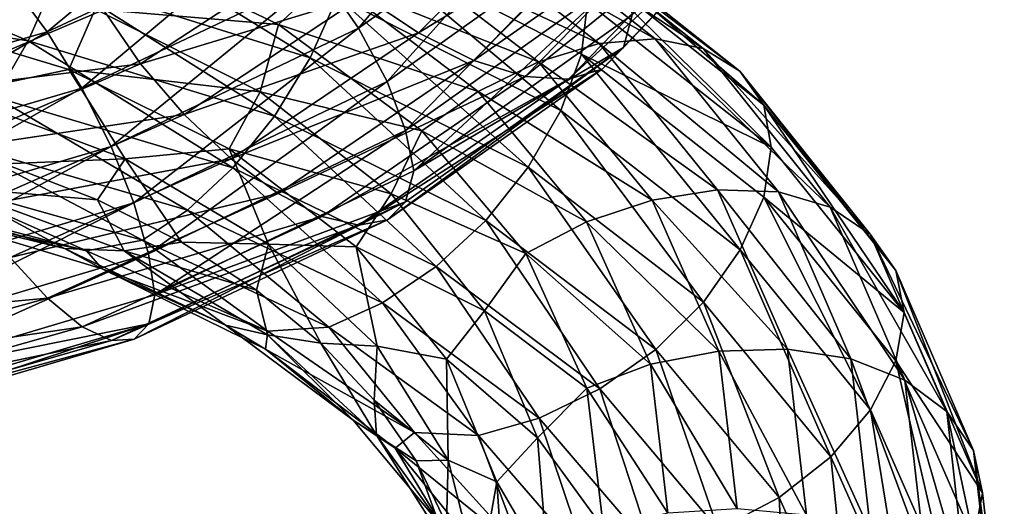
# Model space of a CAD drawing. Header units: metres. Extents: x -109 to 109, y -452 to 89.
# Tile 385 of 656: x 9 to 19, y -55 to -50. Entities that reach past the tile are written whole.
import ezdxf

# ---------------------------------------------------------------- set-up
doc = ezdxf.new("R2010")
doc.units = ezdxf.units.M
doc.layers.add('solid_K244270000C71_000_01', color=7, linetype='CONTINUOUS')

msp = doc.modelspace()

# ---------------------------------------------------------------- linework, layer by layer
at = {"layer": 'solid_K244270000C71_000_01'}
for points in [[(11.958044, -49.733292, 786.818237), (14.051944, -48.251358, 788.676208), (12.340567, -50.287434, 786.858154)], [(14.051944, -48.251358, 788.676208), (14.501447, -48.750164, 788.763489), (12.340567, -50.287434, 786.858154)], [(16.846848, -48.628098, 792.480164), (16.599106, -48.889912, 793.005981), (14.850875, -50.707397, 790.810974)], [(15.072523, -50.484955, 790.264893), (16.846848, -48.628098, 792.480164), (14.850875, -50.707397, 790.810974)], [(15.161677, -50.149319, 789.774597), (16.846848, -48.628098, 792.480164), (15.072523, -50.484955, 790.264893)], [(8.748451, -49.800938, 785.684204), (11.02386, -48.748047, 787.196228), (9.132987, -50.324177, 785.377991)], [(11.02386, -48.748047, 787.196228), (11.50841, -49.209641, 786.936035), (9.132987, -50.324177, 785.377991)], [(12.340567, -50.287434, 786.858154), (14.501447, -48.750164, 788.763489), (12.635481, -50.835659, 787.043701)], [(14.501447, -48.750164, 788.763489), (14.848001, -49.257908, 788.987366), (12.635481, -50.835659, 787.043701)], [(12.959935, -50.333946, 792.625427), (14.485567, -48.807953, 794.60968), (12.390538, -49.951565, 792.838257)], [(15.121764, -49.008793, 794.343872), (14.485567, -48.807953, 794.60968), (12.959935, -50.333946, 792.625427)], [(16.599106, -48.889912, 793.005981), (16.213022, -49.05027, 793.515869), (14.505452, -50.811161, 791.356567)], [(14.850875, -50.707397, 790.810974), (16.599106, -48.889912, 793.005981), (14.505452, -50.811161, 791.356567)], [(13.529127, -50.619255, 792.293457), (15.121764, -49.008793, 794.343872), (12.959935, -50.333946, 792.625427)], [(13.135416, -49.132935, 821.876343), (13.648617, -49.017895, 822.35321), (15.399105, -50.394482, 820.083252)], [(15.711638, -49.093449, 793.973022), (15.121764, -49.008793, 794.343872), (13.529127, -50.619255, 792.293457)], [(14.056875, -50.784042, 791.862732), (15.711638, -49.093449, 793.973022), (13.529127, -50.619255, 792.293457)], [(13.648617, -49.017895, 822.35321), (14.085218, -49.06422, 822.901428), (15.891703, -50.493771, 820.569519)], [(15.399105, -50.394482, 820.083252), (13.648617, -49.017895, 822.35321), (15.891703, -50.493771, 820.569519)], [(16.213022, -49.05027, 793.515869), (15.711638, -49.093449, 793.973022), (14.056875, -50.784042, 791.862732)], [(14.505452, -50.811161, 791.356567), (16.213022, -49.05027, 793.515869), (14.056875, -50.784042, 791.862732)], [(14.085218, -49.06422, 822.901428), (14.421825, -49.260948, 823.481995), (16.271481, -50.728645, 821.100647)], [(15.891703, -50.493771, 820.569519), (14.085218, -49.06422, 822.901428), (16.271481, -50.728645, 821.100647)], [(9.442302, -49.107861, 829.278809), (9.22268, -49.771164, 829.392639), (11.841464, -50.591003, 827.593323)], [(12.123447, -49.962311, 827.448608), (9.442302, -49.107861, 829.278809), (11.841464, -50.591003, 827.593323)], [(12.582361, -49.392174, 821.496948), (13.135416, -49.132935, 821.876343), (14.820084, -50.444489, 819.67749)], [(14.820084, -50.444489, 819.67749), (13.135416, -49.132935, 821.876343), (15.399105, -50.394482, 820.083252)], [(6.316243, -49.296055, 830.841125), (6.120914, -49.971516, 830.750977), (8.93747, -50.415649, 829.33374)], [(9.22268, -49.771164, 829.392639), (6.316243, -49.296055, 830.841125), (8.93747, -50.415649, 829.33374)], [(9.132987, -50.324177, 785.377991), (11.50841, -49.209641, 786.936035), (9.489813, -50.90366, 785.216492)], [(11.50841, -49.209641, 786.936035), (11.958044, -49.733292, 786.818237), (9.489813, -50.90366, 785.216492)], [(12.635481, -50.835659, 787.043701), (14.848001, -49.257908, 788.987366), (12.82524, -51.340588, 787.356567)], [(14.848001, -49.257908, 788.987366), (15.070989, -49.73951, 789.327087), (12.82524, -51.340588, 787.356567)], [(14.421825, -49.260948, 823.481995), (14.638412, -49.589493, 824.05249), (16.515846, -51.0784, 821.637207)], [(16.271481, -50.728645, 821.100647), (14.421825, -49.260948, 823.481995), (16.515846, -51.0784, 821.637207)], [(11.516906, -50.247616, 821.120605), (9.628572, -50.089367, 822.619385), (9.679606, -49.369896, 822.900208)], [(11.516906, -50.247616, 821.120605), (9.679606, -49.369896, 822.900208), (12.029507, -49.771629, 821.23761)], [(12.029507, -49.771629, 821.23761), (12.582361, -49.392174, 821.496948), (14.196098, -50.631542, 819.373352)], [(12.30439, -49.352814, 827.156982), (12.123447, -49.962311, 827.448608), (14.424617, -51.132862, 825.305969)], [(14.639903, -50.553776, 824.992126), (12.30439, -49.352814, 827.156982), (14.424617, -51.132862, 825.305969)], [(14.699651, -50.020306, 824.586365), (12.30439, -49.352814, 827.156982), (14.639903, -50.553776, 824.992126)], [(14.196098, -50.631542, 819.373352), (12.582361, -49.392174, 821.496948), (14.820084, -50.444489, 819.67749)], [(10.094573, -50.654194, 791.243958), (11.862171, -49.495827, 792.911377), (9.71205, -50.096359, 791.211121)], [(12.390538, -49.951565, 792.838257), (11.862171, -49.495827, 792.911377), (10.094573, -50.654194, 791.243958)], [(14.638412, -49.589493, 824.05249), (14.699651, -50.020306, 824.586365), (16.592144, -51.511402, 822.154846)], [(16.515846, -51.0784, 821.637207), (14.638412, -49.589493, 824.05249), (16.592144, -51.511402, 822.154846)], [(8.748451, -49.800938, 785.684204), (9.132987, -50.324177, 785.377991), (6.472954, -51.091465, 784.097595)], [(9.22268, -49.771164, 829.392639), (8.93747, -50.415649, 829.33374), (11.47527, -51.193211, 827.575806)], [(11.841464, -50.591003, 827.593323), (9.22268, -49.771164, 829.392639), (11.47527, -51.193211, 827.575806)], [(9.489813, -50.90366, 785.216492), (11.958044, -49.733292, 786.818237), (9.79338, -51.503654, 785.217957)], [(11.958044, -49.733292, 786.818237), (12.340567, -50.287434, 786.858154), (9.79338, -51.503654, 785.217957)], [(11.516906, -50.247616, 821.120605), (12.029507, -49.771629, 821.23761), (13.572338, -50.937122, 819.188293)], [(13.572338, -50.937122, 819.188293), (12.029507, -49.771629, 821.23761), (14.196098, -50.631542, 819.373352)], [(12.82524, -51.340588, 787.356567), (15.070989, -49.73951, 789.327087), (12.909913, -51.754326, 787.79187)], [(15.070989, -49.73951, 789.327087), (15.161677, -50.149319, 789.774597), (12.909913, -51.754326, 787.79187)], [(8.93747, -50.415649, 829.33374), (6.120914, -49.971516, 830.750977), (8.601924, -50.996716, 829.096924)], [(7.70741, -50.951126, 789.804199), (9.71205, -50.096359, 791.211121), (8.527324, -49.962574, 790.346741)], [(10.544207, -51.176201, 791.115784), (12.390538, -49.951565, 792.838257), (10.094573, -50.654194, 791.243958)], [(12.959935, -50.333946, 792.625427), (12.390538, -49.951565, 792.838257), (10.544207, -51.176201, 791.115784)], [(12.123447, -49.962311, 827.448608), (11.841464, -50.591003, 827.593323), (14.089108, -51.718822, 825.487976)], [(14.424617, -51.132862, 825.305969), (12.123447, -49.962311, 827.448608), (14.089108, -51.718822, 825.487976)], [(9.355102, -50.710327, 822.757202), (7.412256, -50.124214, 824.25592), (9.628572, -50.089367, 822.619385)], [(10.094573, -50.654194, 791.243958), (9.71205, -50.096359, 791.211121), (7.70741, -50.951126, 789.804199)], [(9.355102, -50.710327, 822.757202), (9.628572, -50.089367, 822.619385), (11.326112, -50.941971, 820.873352)], [(11.516906, -50.247616, 821.120605), (11.326112, -50.941971, 820.873352), (9.628572, -50.089367, 822.619385)], [(16.592144, -51.511402, 822.154846), (14.699651, -50.020306, 824.586365), (14.639903, -50.553776, 824.992126)], [(8.151551, -50.965431, 823.893127), (7.412256, -50.124214, 824.25592), (9.355102, -50.710327, 822.757202)], [(12.909913, -51.754326, 787.79187), (15.161677, -50.149319, 789.774597), (15.072523, -50.484955, 790.264893)], [(9.79338, -51.503654, 785.217957), (12.340567, -50.287434, 786.858154), (10.027422, -52.085354, 785.372375)], [(12.340567, -50.287434, 786.858154), (12.635481, -50.835659, 787.043701), (10.027422, -52.085354, 785.372375)], [(12.993995, -51.343006, 819.139282), (11.326112, -50.941971, 820.873352), (11.516906, -50.247616, 821.120605)], [(12.993995, -51.343006, 819.139282), (11.516906, -50.247616, 821.120605), (13.572338, -50.937122, 819.188293)], [(6.472954, -51.091465, 784.097595), (9.132987, -50.324177, 785.377991), (6.725852, -51.713509, 783.903687)], [(9.132987, -50.324177, 785.377991), (9.489813, -50.90366, 785.216492), (6.725852, -51.713509, 783.903687)], [(8.93747, -50.415649, 829.33374), (8.601924, -50.996716, 829.096924), (11.044445, -51.726677, 827.388672)], [(11.47527, -51.193211, 827.575806), (8.93747, -50.415649, 829.33374), (11.044445, -51.726677, 827.388672)], [(11.028758, -51.631454, 790.844604), (12.959935, -50.333946, 792.625427), (10.544207, -51.176201, 791.115784)], [(13.529127, -50.619255, 792.293457), (12.959935, -50.333946, 792.625427), (11.028758, -51.631454, 790.844604)], [(14.820084, -50.444489, 819.67749), (15.399105, -50.394482, 820.083252), (16.668308, -51.972851, 817.63446)], [(15.399105, -50.394482, 820.083252), (15.891703, -50.493771, 820.569519), (17.201506, -52.131157, 818.052673)], [(16.668308, -51.972851, 817.63446), (15.399105, -50.394482, 820.083252), (17.201506, -52.131157, 818.052673)], [(15.072523, -50.484955, 790.264893), (14.850875, -50.707397, 790.810974), (12.637925, -52.26141, 788.847778)], [(12.826546, -52.073685, 788.284119), (15.072523, -50.484955, 790.264893), (12.637925, -52.26141, 788.847778)], [(12.909913, -51.754326, 787.79187), (15.072523, -50.484955, 790.264893), (12.826546, -52.073685, 788.284119)], [(14.196098, -50.631542, 819.373352), (14.820084, -50.444489, 819.67749), (16.041565, -51.950497, 817.306641)], [(16.041565, -51.950497, 817.306641), (14.820084, -50.444489, 819.67749), (16.668308, -51.972851, 817.63446)], [(15.891703, -50.493771, 820.569519), (16.271481, -50.728645, 821.100647), (17.612587, -52.408619, 818.529358)], [(17.201506, -52.131157, 818.052673), (15.891703, -50.493771, 820.569519), (17.612587, -52.408619, 818.529358)], [(11.513133, -51.991047, 790.455383), (13.529127, -50.619255, 792.293457), (11.028758, -51.631454, 790.844604)], [(11.841464, -50.591003, 827.593323), (11.47527, -51.193211, 827.575806), (13.653407, -52.268677, 825.52063)], [(14.056875, -50.784042, 791.862732), (13.529127, -50.619255, 792.293457), (11.513133, -51.991047, 790.455383)], [(14.089108, -51.718822, 825.487976), (11.841464, -50.591003, 827.593323), (13.653407, -52.268677, 825.52063)], [(14.639903, -50.553776, 824.992126), (14.424617, -51.132862, 825.305969), (16.27463, -52.571423, 822.906311)], [(16.517529, -52.0275, 822.567261), (14.639903, -50.553776, 824.992126), (16.27463, -52.571423, 822.906311)], [(16.592144, -51.511402, 822.154846), (14.639903, -50.553776, 824.992126), (16.517529, -52.0275, 822.567261)], [(8.010977, -51.554485, 789.798218), (10.094573, -50.654194, 791.243958), (7.70741, -50.951126, 789.804199)], [(10.544207, -51.176201, 791.115784), (10.094573, -50.654194, 791.243958), (8.010977, -51.554485, 789.798218)], [(9.93728, -51.633556, 822.308899), (8.151551, -50.965431, 823.893127), (9.355102, -50.710327, 822.757202)], [(11.006914, -51.527523, 821.03656), (9.355102, -50.710327, 822.757202), (11.326112, -50.941971, 820.873352)], [(9.93728, -51.633556, 822.308899), (9.355102, -50.710327, 822.757202), (11.006914, -51.527523, 821.03656)], [(14.850875, -50.707397, 790.810974), (14.505452, -50.811161, 791.356567), (12.343975, -52.315327, 789.424194)], [(12.637925, -52.26141, 788.847778), (14.850875, -50.707397, 790.810974), (12.343975, -52.315327, 789.424194)], [(13.572338, -50.937122, 819.188293), (14.196098, -50.631542, 819.373352), (15.36615, -52.057297, 817.085083)], [(15.36615, -52.057297, 817.085083), (14.196098, -50.631542, 819.373352), (16.041565, -51.950497, 817.306641)], [(11.962241, -52.226337, 789.972839), (14.056875, -50.784042, 791.862732), (11.513133, -51.991047, 790.455383)], [(14.505452, -50.811161, 791.356567), (14.056875, -50.784042, 791.862732), (11.962241, -52.226337, 789.972839)], [(12.343975, -52.315327, 789.424194), (14.505452, -50.811161, 791.356567), (11.962241, -52.226337, 789.972839)], [(16.271481, -50.728645, 821.100647), (16.515846, -51.0784, 821.637207), (17.877092, -52.782173, 819.028564)], [(17.612587, -52.408619, 818.529358), (16.271481, -50.728645, 821.100647), (17.877092, -52.782173, 819.028564)], [(6.725852, -51.713509, 783.903687), (9.489813, -50.90366, 785.216492), (6.941004, -52.348362, 783.876648)], [(9.489813, -50.90366, 785.216492), (9.79338, -51.503654, 785.217957), (6.941004, -52.348362, 783.876648)], [(10.027422, -52.085354, 785.372375), (12.635481, -50.835659, 787.043701), (10.178014, -52.609497, 785.663391)], [(12.635481, -50.835659, 787.043701), (12.82524, -51.340588, 787.356567), (10.178014, -52.609497, 785.663391)], [(9.93728, -51.633556, 822.308899), (8.693864, -51.684021, 823.817749), (8.151551, -50.965431, 823.893127)], [(8.601924, -50.996716, 829.096924), (8.240027, -51.481415, 828.708008), (10.579787, -52.161667, 827.054077)], [(11.044445, -51.726677, 827.388672), (8.601924, -50.996716, 829.096924), (10.579787, -52.161667, 827.054077)], [(11.006914, -51.527523, 821.03656), (11.326112, -50.941971, 820.873352), (12.677246, -51.992653, 818.944031)], [(12.993995, -51.343006, 819.139282), (12.677246, -51.992653, 818.944031), (11.326112, -50.941971, 820.873352)], [(12.993995, -51.343006, 819.139282), (13.572338, -50.937122, 819.188293), (14.690979, -52.280804, 816.981323)], [(14.690979, -52.280804, 816.981323), (13.572338, -50.937122, 819.188293), (15.36615, -52.057297, 817.085083)], [(14.424617, -51.132862, 825.305969), (14.089108, -51.718822, 825.487976), (15.896091, -53.107796, 823.130859)], [(16.27463, -52.571423, 822.906311), (14.424617, -51.132862, 825.305969), (15.896091, -53.107796, 823.130859)], [(16.515846, -51.0784, 821.637207), (16.592144, -51.511402, 822.154846), (17.962786, -53.215042, 819.532959)], [(17.877092, -52.782173, 819.028564), (16.515846, -51.0784, 821.637207), (17.962786, -53.215042, 819.532959)], [(8.367803, -52.131477, 789.625244), (10.544207, -51.176201, 791.115784), (8.010977, -51.554485, 789.798218)], [(11.028758, -51.631454, 790.844604), (10.544207, -51.176201, 791.115784), (8.367803, -52.131477, 789.625244)], [(11.47527, -51.193211, 827.575806), (11.044445, -51.726677, 827.388672), (13.140806, -52.743053, 825.393982)], [(13.653407, -52.268677, 825.52063), (11.47527, -51.193211, 827.575806), (13.140806, -52.743053, 825.393982)], [(10.178014, -52.609497, 785.663391), (12.82524, -51.340588, 787.356567), (10.241625, -53.032692, 786.08075)], [(12.82524, -51.340588, 787.356567), (12.909913, -51.754326, 787.79187), (10.241625, -53.032692, 786.08075)], [(14.064968, -52.608864, 817.006714), (12.677246, -51.992653, 818.944031), (12.993995, -51.343006, 819.139282)], [(14.064968, -52.608864, 817.006714), (12.993995, -51.343006, 819.139282), (14.690979, -52.280804, 816.981323)], [(6.941004, -52.348362, 783.876648), (9.79338, -51.503654, 785.217957), (7.106879, -52.955421, 784.008057)], [(9.79338, -51.503654, 785.217957), (10.027422, -52.085354, 785.372375), (7.106879, -52.955421, 784.008057)], [(8.240027, -51.481415, 828.708008), (7.878, -51.840149, 828.200623), (10.114963, -52.472012, 826.601624)], [(10.579787, -52.161667, 827.054077), (8.240027, -51.481415, 828.708008), (10.114963, -52.472012, 826.601624)], [(11.412752, -52.513016, 820.523132), (9.93728, -51.633556, 822.308899), (11.006914, -51.527523, 821.03656)], [(12.318112, -52.537991, 819.13623), (11.006914, -51.527523, 821.03656), (12.677246, -51.992653, 818.944031)], [(11.412752, -52.513016, 820.523132), (11.006914, -51.527523, 821.03656), (12.318112, -52.537991, 819.13623)], [(17.962786, -53.215042, 819.532959), (16.592144, -51.511402, 822.154846), (16.517529, -52.0275, 822.567261)], [(8.752338, -52.647259, 789.30658), (11.028758, -51.631454, 790.844604), (8.367803, -52.131477, 789.625244)], [(9.93728, -51.633556, 822.308899), (9.651368, -52.055298, 822.941162), (8.693864, -51.684021, 823.817749)], [(11.513133, -51.991047, 790.455383), (11.028758, -51.631454, 790.844604), (8.752338, -52.647259, 789.30658)], [(9.93728, -51.633556, 822.308899), (10.518096, -52.491234, 822.002197), (9.651368, -52.055298, 822.941162)], [(11.412752, -52.513016, 820.523132), (10.518096, -52.491234, 822.002197), (9.93728, -51.633556, 822.308899)], [(8.138902, -51.924572, 824.834839), (8.693864, -51.684021, 823.817749), (9.651368, -52.055298, 822.941162)], [(11.044445, -51.726677, 827.388672), (10.579787, -52.161667, 827.054077), (12.587952, -53.116226, 825.12561)], [(13.140806, -52.743053, 825.393982), (11.044445, -51.726677, 827.388672), (12.587952, -53.116226, 825.12561)], [(14.089108, -51.718822, 825.487976), (13.653407, -52.268677, 825.52063), (15.40451, -53.596771, 823.220947)], [(15.896091, -53.107796, 823.130859), (14.089108, -51.718822, 825.487976), (15.40451, -53.596771, 823.220947)], [(7.878, -51.840149, 828.200623), (7.367268, -52.009754, 827.715332), (9.538441, -52.580582, 826.18103)], [(10.114963, -52.472012, 826.601624), (7.878, -51.840149, 828.200623), (9.538441, -52.580582, 826.18103)], [(10.241625, -53.032692, 786.08075), (12.909913, -51.754326, 787.79187), (12.826546, -52.073685, 788.284119)], [(9.312882, -52.556065, 824.603577), (7.368759, -51.995419, 826.100037), (8.138902, -51.924572, 824.834839)], [(9.925312, -52.580387, 823.249512), (8.138902, -51.924572, 824.834839), (9.651368, -52.055298, 822.941162)], [(9.312882, -52.556065, 824.603577), (8.138902, -51.924572, 824.834839), (9.925312, -52.580387, 823.249512)], [(9.538441, -52.580582, 826.18103), (7.367268, -52.009754, 827.715332), (7.719684, -52.166801, 826.664978)], [(7.719684, -52.166801, 826.664978), (7.368759, -51.995419, 826.100037), (9.312882, -52.556065, 824.603577)], [(9.136736, -53.068596, 788.870728), (11.513133, -51.991047, 790.455383), (8.752338, -52.647259, 789.30658)], [(11.962241, -52.226337, 789.972839), (11.513133, -51.991047, 790.455383), (9.136736, -53.068596, 788.870728)], [(12.318112, -52.537991, 819.13623), (12.677246, -51.992653, 818.944031), (13.639723, -53.197128, 816.878967)], [(14.064968, -52.608864, 817.006714), (13.639723, -53.197128, 816.878967), (12.677246, -51.992653, 818.944031)], [(15.36615, -52.057297, 817.085083), (16.041565, -51.950497, 817.306641), (16.760006, -53.592567, 814.824646)], [(16.041565, -51.950497, 817.306641), (16.668308, -51.972851, 817.63446), (17.41482, -53.69241, 815.070007)], [(16.760006, -53.592567, 814.824646), (16.041565, -51.950497, 817.306641), (17.41482, -53.69241, 815.070007)], [(16.517529, -52.0275, 822.567261), (16.27463, -52.571423, 822.906311), (17.615995, -54.219936, 820.314087)], [(17.878914, -53.71489, 819.947571), (16.517529, -52.0275, 822.567261), (17.615995, -54.219936, 820.314087)], [(17.962786, -53.215042, 819.532959), (16.517529, -52.0275, 822.567261), (17.878914, -53.71489, 819.947571)], [(16.668308, -51.972851, 817.63446), (17.201506, -52.131157, 818.052673), (17.971897, -53.913967, 815.41626)], [(17.41482, -53.69241, 815.070007), (16.668308, -51.972851, 817.63446), (17.971897, -53.913967, 815.41626)], [(7.106879, -52.955421, 784.008057), (10.027422, -52.085354, 785.372375), (7.213611, -53.493992, 784.283081)], [(10.027422, -52.085354, 785.372375), (10.178014, -52.609497, 785.663391), (7.213611, -53.493992, 784.283081)], [(9.925312, -52.580387, 823.249512), (9.651368, -52.055298, 822.941162), (10.518096, -52.491234, 822.002197)], [(12.826546, -52.073685, 788.284119), (12.637925, -52.26141, 788.847778), (10.029362, -53.490696, 787.160828)], [(10.179049, -53.331978, 786.582764), (12.826546, -52.073685, 788.284119), (10.029362, -53.490696, 787.160828)], [(10.241625, -53.032692, 786.08075), (12.826546, -52.073685, 788.284119), (10.179049, -53.331978, 786.582764)], [(14.690979, -52.280804, 816.981323), (15.36615, -52.057297, 817.085083), (16.054342, -53.61348, 814.690308)], [(16.054342, -53.61348, 814.690308), (15.36615, -52.057297, 817.085083), (16.760006, -53.592567, 814.824646)], [(17.201506, -52.131157, 818.052673), (17.612587, -52.408619, 818.529358), (18.401388, -54.237148, 815.835327)], [(17.971897, -53.913967, 815.41626), (17.201506, -52.131157, 818.052673), (18.401388, -54.237148, 815.835327)], [(9.699402, -52.764576, 825.128052), (7.719684, -52.166801, 826.664978), (9.312882, -52.556065, 824.603577)], [(9.538441, -52.580582, 826.18103), (7.719684, -52.166801, 826.664978), (9.699402, -52.764576, 825.128052)], [(9.493144, -53.362534, 788.345886), (11.962241, -52.226337, 789.972839), (9.136736, -53.068596, 788.870728)], [(12.343975, -52.315327, 789.424194), (11.962241, -52.226337, 789.972839), (9.493144, -53.362534, 788.345886)], [(10.579787, -52.161667, 827.054077), (10.114963, -52.472012, 826.601624), (12.034898, -53.366287, 824.740173)], [(12.587952, -53.116226, 825.12561), (10.579787, -52.161667, 827.054077), (12.034898, -53.366287, 824.740173)], [(9.796085, -53.503044, 787.762573), (12.343975, -52.315327, 789.424194), (9.493144, -53.362534, 788.345886)], [(12.637925, -52.26141, 788.847778), (12.343975, -52.315327, 789.424194), (9.796085, -53.503044, 787.762573)], [(10.029362, -53.490696, 787.160828), (12.637925, -52.26141, 788.847778), (9.796085, -53.503044, 787.762573)], [(13.653407, -52.268677, 825.52063), (13.140806, -52.743053, 825.393982), (14.826166, -54.002335, 823.163635)], [(15.40451, -53.596771, 823.220947), (13.653407, -52.268677, 825.52063), (14.826166, -54.002335, 823.163635)], [(14.064968, -52.608864, 817.006714), (14.690979, -52.280804, 816.981323), (15.348933, -53.749199, 814.672485)], [(15.348933, -53.749199, 814.672485), (14.690979, -52.280804, 816.981323), (16.054342, -53.61348, 814.690308)], [(17.612587, -52.408619, 818.529358), (17.877092, -52.782173, 819.028564), (18.67774, -54.636345, 816.294861)], [(18.401388, -54.237148, 815.835327), (17.612587, -52.408619, 818.529358), (18.67774, -54.636345, 816.294861)], [(10.114963, -52.472012, 826.601624), (9.538441, -52.580582, 826.18103), (11.408179, -53.407566, 824.390686)], [(9.925312, -52.580387, 823.249512), (10.518096, -52.491234, 822.002197), (11.28804, -52.986332, 821.006104)], [(12.034898, -53.366287, 824.740173), (10.114963, -52.472012, 826.601624), (11.408179, -53.407566, 824.390686)], [(11.412752, -52.513016, 820.523132), (11.28804, -52.986332, 821.006104), (10.518096, -52.491234, 822.002197)], [(11.412752, -52.513016, 820.523132), (11.951024, -53.531418, 819.965088), (11.28804, -52.986332, 821.006104)], [(12.534416, -53.56282, 818.581116), (11.951024, -53.531418, 819.965088), (11.412752, -52.513016, 820.523132)], [(12.534416, -53.56282, 818.581116), (11.412752, -52.513016, 820.523132), (12.318112, -52.537991, 819.13623)], [(13.24707, -53.69809, 817.103271), (12.318112, -52.537991, 819.13623), (13.639723, -53.197128, 816.878967)], [(12.534416, -53.56282, 818.581116), (12.318112, -52.537991, 819.13623), (13.24707, -53.69809, 817.103271)], [(9.136736, -53.068596, 788.870728), (8.752338, -52.647259, 789.30658), (6.203171, -53.336918, 788.042542)], [(7.213611, -53.493992, 784.283081), (10.178014, -52.609497, 785.663391), (7.265665, -53.92017, 784.69281)], [(10.178014, -52.609497, 785.663391), (10.241625, -53.032692, 786.08075), (7.265665, -53.92017, 784.69281)], [(10.968901, -53.34462, 822.88269), (9.312882, -52.556065, 824.603577), (9.925312, -52.580387, 823.249512)], [(9.699402, -52.764576, 825.128052), (9.312882, -52.556065, 824.603577), (10.968901, -53.34462, 822.88269)], [(11.408179, -53.407566, 824.390686), (9.538441, -52.580582, 826.18103), (9.699402, -52.764576, 825.128052)], [(11.402426, -53.446175, 821.461365), (9.925312, -52.580387, 823.249512), (11.28804, -52.986332, 821.006104)], [(10.968901, -53.34462, 822.88269), (9.925312, -52.580387, 823.249512), (11.402426, -53.446175, 821.461365)], [(14.694885, -53.994057, 814.776489), (13.639723, -53.197128, 816.878967), (14.064968, -52.608864, 817.006714)], [(14.694885, -53.994057, 814.776489), (14.064968, -52.608864, 817.006714), (15.348933, -53.749199, 814.672485)], [(16.27463, -52.571423, 822.906311), (15.896091, -53.107796, 823.130859), (17.206259, -54.701382, 820.585083)], [(17.615995, -54.219936, 820.314087), (16.27463, -52.571423, 822.906311), (17.206259, -54.701382, 820.585083)], [(13.140806, -52.743053, 825.393982), (12.587952, -53.116226, 825.12561), (14.202406, -54.303429, 822.971252)], [(14.826166, -54.002335, 823.163635), (13.140806, -52.743053, 825.393982), (14.202406, -54.303429, 822.971252)], [(11.382226, -53.592602, 823.363525), (9.699402, -52.764576, 825.128052), (10.968901, -53.34462, 822.88269)], [(11.408179, -53.407566, 824.390686), (9.699402, -52.764576, 825.128052), (11.382226, -53.592602, 823.363525)], [(17.877092, -52.782173, 819.028564), (17.962786, -53.215042, 819.532959), (18.77212, -55.073009, 816.779663)], [(18.67774, -54.636345, 816.294861), (17.877092, -52.782173, 819.028564), (18.77212, -55.073009, 816.779663)], [(7.265665, -53.92017, 784.69281), (10.241625, -53.032692, 786.08075), (10.179049, -53.331978, 786.582764)], [(11.402426, -53.446175, 821.461365), (11.28804, -52.986332, 821.006104), (11.951024, -53.531418, 819.965088)], [(6.47561, -53.805496, 787.57196), (9.136736, -53.068596, 788.870728), (6.203171, -53.336918, 788.042542)], [(9.493144, -53.362534, 788.345886), (9.136736, -53.068596, 788.870728), (6.47561, -53.805496, 787.57196)], [(12.587952, -53.116226, 825.12561), (12.034898, -53.366287, 824.740173), (13.57842, -54.483128, 822.662781)], [(14.202406, -54.303429, 822.971252), (12.587952, -53.116226, 825.12561), (13.57842, -54.483128, 822.662781)], [(15.896091, -53.107796, 823.130859), (15.40451, -53.596771, 823.220947), (16.67416, -55.122829, 820.738098)], [(17.206259, -54.701382, 820.585083), (15.896091, -53.107796, 823.130859), (16.67416, -55.122829, 820.738098)], [(13.24707, -53.69809, 817.103271), (13.639723, -53.197128, 816.878967), (14.183822, -54.506916, 814.728699)], [(14.694885, -53.994057, 814.776489), (14.183822, -54.506916, 814.728699), (13.639723, -53.197128, 816.878967)], [(18.77212, -55.073009, 816.779663), (17.962786, -53.215042, 819.532959), (17.878914, -53.71489, 819.947571)], [(6.728213, -54.144382, 787.015686), (9.493144, -53.362534, 788.345886), (6.47561, -53.805496, 787.57196)], [(9.796085, -53.503044, 787.762573), (9.493144, -53.362534, 788.345886), (6.728213, -54.144382, 787.015686)], [(10.179049, -53.331978, 786.582764), (10.029362, -53.490696, 787.160828), (7.108254, -54.344097, 785.785767)], [(7.214345, -54.207813, 785.196777), (10.179049, -53.331978, 786.582764), (7.108254, -54.344097, 785.785767)], [(7.265665, -53.92017, 784.69281), (10.179049, -53.331978, 786.582764), (7.214345, -54.207813, 785.196777)], [(12.287233, -54.324375, 820.97937), (10.968901, -53.34462, 822.88269), (11.402426, -53.446175, 821.461365)], [(11.382226, -53.592602, 823.363525), (10.968901, -53.34462, 822.88269), (12.287233, -54.324375, 820.97937)], [(12.917632, -54.452847, 822.38855), (11.408179, -53.407566, 824.390686), (11.382226, -53.592602, 823.363525)], [(12.526752, -54.481392, 819.515686), (11.402426, -53.446175, 821.461365), (11.951024, -53.531418, 819.965088)], [(12.287233, -54.324375, 820.97937), (11.402426, -53.446175, 821.461365), (12.526752, -54.481392, 819.515686)], [(12.034898, -53.366287, 824.740173), (11.408179, -53.407566, 824.390686), (12.917632, -54.452847, 822.38855)], [(13.57842, -54.483128, 822.662781), (12.034898, -53.366287, 824.740173), (12.917632, -54.452847, 822.38855)], [(6.942921, -54.324451, 786.406433), (9.796085, -53.503044, 787.762573), (6.728213, -54.144382, 787.015686)], [(10.029362, -53.490696, 787.160828), (9.796085, -53.503044, 787.762573), (6.942921, -54.324451, 786.406433)], [(7.108254, -54.344097, 785.785767), (10.029362, -53.490696, 787.160828), (6.942921, -54.324451, 786.406433)], [(12.526752, -54.481392, 819.515686), (11.951024, -53.531418, 819.965088), (12.500734, -54.118801, 818.887634)], [(12.534416, -53.56282, 818.581116), (12.500734, -54.118801, 818.887634), (11.951024, -53.531418, 819.965088)], [(13.264473, -54.738914, 816.530029), (12.500734, -54.118801, 818.887634), (12.534416, -53.56282, 818.581116)], [(13.264473, -54.738914, 816.530029), (12.534416, -53.56282, 818.581116), (13.24707, -53.69809, 817.103271)], [(12.718617, -54.613201, 821.414612), (11.382226, -53.592602, 823.363525), (12.287233, -54.324375, 820.97937)], [(12.917632, -54.452847, 822.38855), (11.382226, -53.592602, 823.363525), (12.718617, -54.613201, 821.414612)], [(15.40451, -53.596771, 823.220947), (14.826166, -54.002335, 823.163635), (16.048147, -55.451977, 820.756592)], [(15.348933, -53.749199, 814.672485), (16.054342, -53.61348, 814.690308), (16.241848, -55.237858, 812.252075)], [(16.67416, -55.122829, 820.738098), (15.40451, -53.596771, 823.220947), (16.048147, -55.451977, 820.756592)], [(16.054342, -53.61348, 814.690308), (16.760006, -53.592567, 814.824646), (16.955755, -55.305756, 812.297302)], [(16.241848, -55.237858, 812.252075), (16.054342, -53.61348, 814.690308), (16.955755, -55.305756, 812.297302)], [(16.760006, -53.592567, 814.824646), (17.41482, -53.69241, 815.070007), (17.618216, -55.485764, 812.458435)], [(16.955755, -55.305756, 812.297302), (16.760006, -53.592567, 814.824646), (17.618216, -55.485764, 812.458435)], [(13.764969, -54.959927, 814.987915), (13.24707, -53.69809, 817.103271), (14.183822, -54.506916, 814.728699)], [(13.264473, -54.738914, 816.530029), (13.24707, -53.69809, 817.103271), (13.764969, -54.959927, 814.987915)], [(14.694885, -53.994057, 814.776489), (15.348933, -53.749199, 814.672485), (15.5282, -55.282833, 812.322021)], [(15.5282, -55.282833, 812.322021), (15.348933, -53.749199, 814.672485), (16.241848, -55.237858, 812.252075)], [(17.41482, -53.69241, 815.070007), (17.971897, -53.913967, 815.41626), (18.181801, -55.772793, 812.731079)], [(17.618216, -55.485764, 812.458435), (17.41482, -53.69241, 815.070007), (18.181801, -55.772793, 812.731079)], [(17.878914, -53.71489, 819.947571), (17.615995, -54.219936, 820.314087), (18.404949, -56.015511, 817.597229)], [(18.679644, -55.551888, 817.201965), (17.878914, -53.71489, 819.947571), (18.404949, -56.015511, 817.597229)], [(18.77212, -55.073009, 816.779663), (17.878914, -53.71489, 819.947571), (18.679644, -55.551888, 817.201965)], [(17.971897, -53.913967, 815.41626), (18.401388, -54.237148, 815.835327), (18.616308, -56.143356, 813.091248)], [(18.181801, -55.772793, 812.731079), (17.971897, -53.913967, 815.41626), (18.616308, -56.143356, 813.091248)], [(14.866513, -55.441711, 812.506226), (14.183822, -54.506916, 814.728699), (14.694885, -53.994057, 814.776489)], [(14.826166, -54.002335, 823.163635), (14.202406, -54.303429, 822.971252), (15.372977, -55.672966, 820.647522)], [(14.866513, -55.441711, 812.506226), (14.694885, -53.994057, 814.776489), (15.5282, -55.282833, 812.322021)], [(16.048147, -55.451977, 820.756592), (14.826166, -54.002335, 823.163635), (15.372977, -55.672966, 820.647522)], [(12.526752, -54.481392, 819.515686), (12.500734, -54.118801, 818.887634), (12.933249, -54.742851, 817.778503)], [(13.264473, -54.738914, 816.530029), (12.933249, -54.742851, 817.778503), (12.500734, -54.118801, 818.887634)], [(17.615995, -54.219936, 820.314087), (17.206259, -54.701382, 820.585083), (17.976862, -56.43832, 817.917236)], [(18.404949, -56.015511, 817.597229), (17.615995, -54.219936, 820.314087), (17.976862, -56.43832, 817.917236)], [(18.401388, -54.237148, 815.835327), (18.67774, -54.636345, 816.294861), (18.895887, -56.569183, 813.510071)], [(18.616308, -56.143356, 813.091248), (18.401388, -54.237148, 815.835327), (18.895887, -56.569183, 813.510071)], [(13.226467, -55.452667, 818.940857), (12.287233, -54.324375, 820.97937), (12.526752, -54.481392, 819.515686)], [(12.718617, -54.613201, 821.414612), (12.287233, -54.324375, 820.97937), (13.226467, -55.452667, 818.940857)], [(14.202406, -54.303429, 822.971252), (13.57842, -54.483128, 822.662781), (14.697562, -55.77441, 820.423523)], [(15.372977, -55.672966, 820.647522), (14.202406, -54.303429, 822.971252), (14.697562, -55.77441, 820.423523)], [(13.260481, -55.642437, 817.459778), (12.526752, -54.481392, 819.515686), (12.933249, -54.742851, 817.778503)], [(13.226467, -55.452667, 818.940857), (12.526752, -54.481392, 819.515686), (13.260481, -55.642437, 817.459778)], [(14.019969, -55.66988, 820.226807), (12.917632, -54.452847, 822.38855), (12.718617, -54.613201, 821.414612)], [(13.57842, -54.483128, 822.662781), (12.917632, -54.452847, 822.38855), (14.019969, -55.66988, 820.226807)], [(14.697562, -55.77441, 820.423523), (13.57842, -54.483128, 822.662781), (14.019969, -55.66988, 820.226807)], [(13.764969, -54.959927, 814.987915), (14.183822, -54.506916, 814.728699), (14.294281, -55.868782, 812.547424)], [(14.866513, -55.441711, 812.506226), (14.294281, -55.868782, 812.547424), (14.183822, -54.506916, 814.728699)], [(13.666723, -55.783142, 819.329407), (12.718617, -54.613201, 821.414612), (13.226467, -55.452667, 818.940857)], [(14.019969, -55.66988, 820.226807), (12.718617, -54.613201, 821.414612), (13.666723, -55.783142, 819.329407)], [(18.67774, -54.636345, 816.294861), (18.77212, -55.073009, 816.779663), (18.995205, -57.008396, 813.977295)], [(18.895887, -56.569183, 813.510071), (18.67774, -54.636345, 816.294861), (18.995205, -57.008396, 813.977295)], [(13.264473, -54.738914, 816.530029), (13.246296, -55.397671, 816.642395), (12.933249, -54.742851, 817.778503)], [(13.260481, -55.642437, 817.459778), (12.933249, -54.742851, 817.778503), (13.246296, -55.397671, 816.642395)], [(13.583155, -55.991528, 814.421631), (13.246296, -55.397671, 816.642395), (13.264473, -54.738914, 816.530029)], [(13.583155, -55.991528, 814.421631), (13.264473, -54.738914, 816.530029), (13.764969, -54.959927, 814.987915)], [(17.206259, -54.701382, 820.585083), (16.67416, -55.122829, 820.738098), (17.420933, -56.787601, 818.136536)], [(17.976862, -56.43832, 817.917236), (17.206259, -54.701382, 820.585083), (17.420933, -56.787601, 818.136536)], [(13.583155, -55.991528, 814.421631), (13.764969, -54.959927, 814.987915), (13.856874, -56.271046, 812.84375)], [(13.856874, -56.271046, 812.84375), (13.764969, -54.959927, 814.987915), (14.294281, -55.868782, 812.547424)], [(18.995205, -57.008396, 813.977295), (18.77212, -55.073009, 816.779663), (18.679644, -55.551888, 817.201965)], [(16.67416, -55.122829, 820.738098), (16.048147, -55.451977, 820.756592), (16.766884, -57.035038, 818.235168)], [(17.420933, -56.787601, 818.136536), (16.67416, -55.122829, 820.738098), (16.766884, -57.035038, 818.235168)]]:
    msp.add_3dface(points, dxfattribs=at)

doc.saveas('drawing.dxf')
